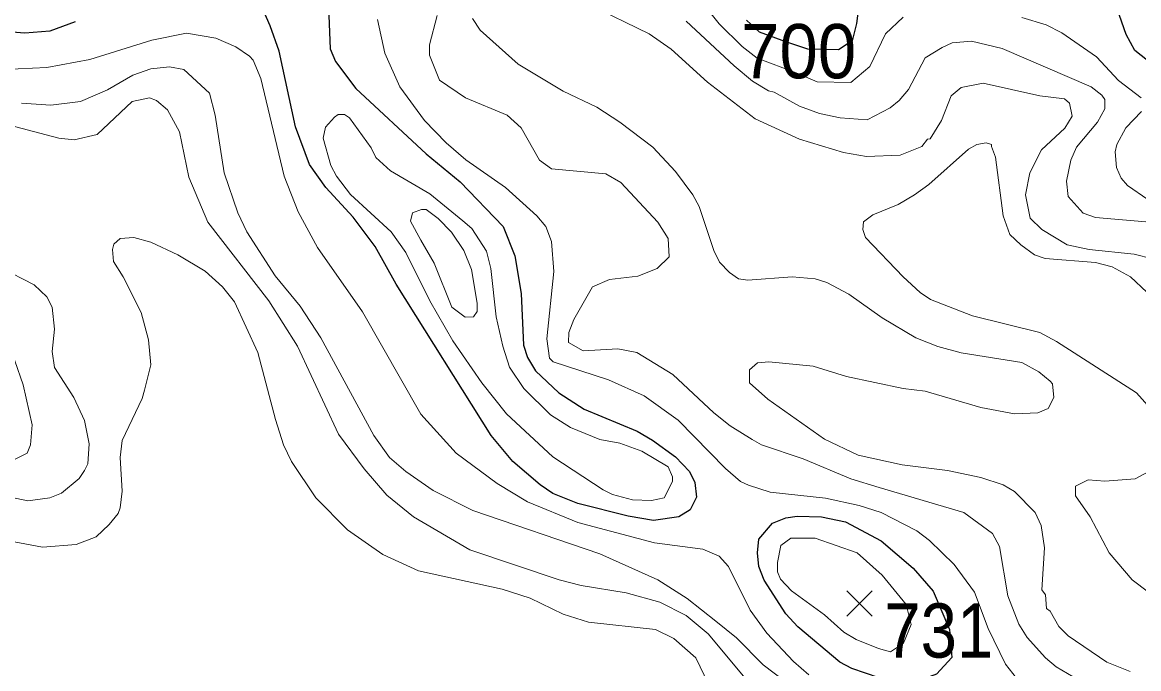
# Model space of a CAD drawing. Extents: x 423 to 448.8, y 7456.3 to 7484.
# Drawn here: x 432.377 to 434.022, y 7463.168 to 7464.12 of the extents above; entities that cross this region are included whole.
import ezdxf
from ezdxf.enums import TextEntityAlignment as Align

# ---------------------------------------------------------------- set-up
doc = ezdxf.new("R2010")
doc.units = 0
doc.header["$LTSCALE"] = 0.032
for name, color, linetype, lineweight in [('1', 7, 'Continuous', 25), ('2', 7, 'Continuous', 13), ('21', 7, 'Continuous', 25)]:
    doc.layers.add(name, color=color, linetype=linetype, lineweight=lineweight)
doc.layers.add('61', color=7, linetype='Continuous')

msp = doc.modelspace()

# ---------------------------------------------------------------- linework, layer by layer
at = {"layer": '1'}
for points in [[(434.035, 7464.0639), (434.0164, 7464.0785), (434.004, 7464.1025), (433.987, 7464.1497), (433.9777, 7464.1644), (433.9492, 7464.1861), (433.929, 7464.1923), (433.9074, 7464.193), (433.8656, 7464.1915), (433.8022, 7464.1806)], [(433.6127, 7464.1691), (433.6063, 7464.1187), (433.5998, 7464.0928), (433.5797, 7464.0798), (433.5344, 7464.0805), (433.502, 7464.0913), (433.4632, 7464.1058), (433.4441, 7464.1234)], [(432.8276, 7464.1551), (432.8307, 7464.0809), (432.8385, 7464.0623), (432.8686, 7464.0228), (432.9723, 7463.9262), (433.0225, 7463.8852), (433.0859, 7463.8195), (433.103, 7463.7761), (433.1123, 7463.7205), (433.1154, 7463.6447), (433.1215, 7463.6261), (433.1331, 7463.6067), (433.1679, 7463.5742), (433.2051, 7463.5503), (433.2832, 7463.5178), (433.3056, 7463.5047), (433.3396, 7463.4799), (433.3605, 7463.4582), (433.3683, 7463.442), (433.3706, 7463.4204), (433.3613, 7463.4018), (433.3443, 7463.3917), (433.3072, 7463.3863), (433.2701, 7463.3925), (433.1958, 7463.4111), (433.1587, 7463.4257), (433.1401, 7463.4389), (433.0999, 7463.4729), (433.0681, 7463.5116), (432.9282, 7463.7344), (432.8972, 7463.7901), (432.8647, 7463.8333), (432.8245, 7463.8767), (432.8005, 7463.9107), (432.7797, 7463.9664), (432.7557, 7464.0778), (432.7425, 7464.1149), (432.7317, 7464.1396)], [(432.4548, 7464.1211), (432.4177, 7464.1072)], [(432.4177, 7464.1072), (432.3806, 7464.1041), (432.362, 7464.1056)]]:
    msp.add_lwpolyline(points, dxfattribs=at)
msp.add_lwpolyline([(433.4827, 7463.3824), (433.5021, 7463.3902), (433.5191, 7463.3925), (433.5547, 7463.3917), (433.5903, 7463.384), (433.6429, 7463.3561), (433.69, 7463.3159), (433.7194, 7463.2819), (433.7434, 7463.2253), (433.7471, 7463.1845), (433.7245, 7463.1598), (433.7016, 7463.1512), (433.68, 7463.1488), (433.6398, 7463.1543), (433.5995, 7463.1682), (433.5817, 7463.1775), (433.5199, 7463.2293), (433.5021, 7463.2486), (433.4704, 7463.2982), (433.4626, 7463.3183), (433.4603, 7463.3384), (433.4626, 7463.3585)], close=True, dxfattribs=at)
at = {"layer": '2'}
for points in [[(433.6753, 7464.128), (433.649, 7464.1033), (433.6258, 7464.0553), (433.5978, 7464.0316), (433.5483, 7464.0323), (433.5175, 7464.0458), (433.4598, 7464.0672), (433.4379, 7464.0847), (433.4038, 7464.118), (433.3474, 7464.1891)], [(433.212, 7464.1466), (433.301, 7464.1033), (433.3334, 7464.0808), (433.3868, 7464.0321), (433.4572, 7463.978), (433.5222, 7463.9479), (433.5872, 7463.9285), (433.6212, 7463.9223), (433.6707, 7463.9246), (433.7024, 7463.937), (433.7109, 7463.9478), (433.7148, 7463.9486), (433.7318, 7463.9757), (433.7457, 7464.012), (433.7604, 7464.0244), (433.7929, 7464.0306), (433.8764, 7464.012), (433.9128, 7464.0074), (433.9205, 7464.0012), (433.9244, 7463.9819), (433.9136, 7463.9641), (433.8788, 7463.9324), (433.8617, 7463.8984), (433.8555, 7463.8659), (433.8625, 7463.8318), (433.8795, 7463.8148), (433.9167, 7463.7924), (433.9492, 7463.7854), (434.0157, 7463.7784), (434.0427, 7463.7715)], [(433.2035, 7463.6361), (433.1819, 7463.6485), (433.1826, 7463.6632), (433.1896, 7463.6825), (433.2174, 7463.7305), (433.2422, 7463.7413), (433.284, 7463.746), (433.3126, 7463.7575), (433.3303, 7463.7746), (433.3288, 7463.8016), (433.3134, 7463.8257), (433.2592, 7463.8844), (433.2368, 7463.8968), (433.1571, 7463.9045), (433.1393, 7463.9169), (433.1123, 7463.9649), (433.0914, 7463.9834), (433.0303, 7464.0089), (432.9916, 7464.0352), (432.9769, 7464.0716), (432.9769, 7464.0871), (432.9885, 7464.1304)], [(432.9003, 7464.1242), (432.9111, 7464.0747), (432.9336, 7464.0252), (432.9699, 7463.9757), (433.0016, 7463.9424), (433.0304, 7463.9178), (433.0304, 7463.9175), (433.0891, 7463.8767), (433.1355, 7463.8349), (433.1486, 7463.8195), (433.1571, 7463.797), (433.1602, 7463.7529), (433.1501, 7463.6539), (433.154, 7463.6253), (433.1594, 7463.6199), (433.2407, 7463.5936), (433.2933, 7463.5696), (433.3435, 7463.534), (433.4131, 7463.4629), (433.4355, 7463.4436), (433.4472, 7463.4381), (433.4789, 7463.4281), (433.5609, 7463.4188), (433.6104, 7463.408), (433.6429, 7463.3979), (433.6955, 7463.3708), (433.714, 7463.3569), (433.7504, 7463.3214), (433.7802, 7463.2807), (433.8006, 7463.227), (433.8261, 7463.1744)], [(434.0095, 7463.1635), (433.9755, 7463.1775), (433.9182, 7463.2162), (433.9043, 7463.2301), (433.8919, 7463.2525), (433.8865, 7463.2564), (433.8849, 7463.2765), (433.8795, 7463.2842), (433.8834, 7463.3461), (433.8787, 7463.3786), (433.8695, 7463.3979), (433.8393, 7463.4288), (433.8223, 7463.4389), (433.7898, 7463.4497), (433.7403, 7463.4598), (433.6738, 7463.4683), (433.6088, 7463.4822), (433.5593, 7463.5062), (433.4758, 7463.565), (433.4487, 7463.589), (433.4487, 7463.6083), (433.4603, 7463.6183), (433.4773, 7463.6199), (433.5423, 7463.6137), (433.5918, 7463.5982), (433.6753, 7463.5804), (433.7078, 7463.5766), (433.7898, 7463.5526), (433.8393, 7463.5433), (433.8734, 7463.5449), (433.8888, 7463.551), (433.8973, 7463.5673), (433.895, 7463.5874), (433.8919, 7463.5913), (433.8749, 7463.6052), (433.8502, 7463.6191), (433.7604, 7463.633), (433.7264, 7463.6423), (433.6939, 7463.6555), (433.6444, 7463.6849), (433.5949, 7463.7197), (433.5624, 7463.7367), (433.5454, 7463.7421), (433.5114, 7463.7452), (433.4464, 7463.7405), (433.4325, 7463.7421), (433.4193, 7463.7514), (433.4046, 7463.7669), (433.3961, 7463.7839), (433.3744, 7463.8489), (433.3652, 7463.8659), (433.3396, 7463.9006), (433.3064, 7463.9362), (433.2577, 7463.9733), (433.2236, 7463.995), (433.1741, 7464.019), (433.1076, 7464.0584), (433.0519, 7464.1087), (433.0403, 7464.1258)], [(433.3551, 7464.1219), (433.4262, 7464.0561), (433.4532, 7464.0337), (433.4765, 7464.0194), (433.485, 7464.0174), (433.5222, 7463.9966), (433.5516, 7463.9857), (433.5825, 7463.9795), (433.6219, 7463.9765), (433.656, 7463.9942), (433.6692, 7464.0051), (433.6831, 7464.0213), (433.7078, 7464.0677), (433.7326, 7464.0832), (433.7473, 7464.0901), (433.7759, 7464.0925), (433.8208, 7464.0816), (433.9522, 7464.0252), (433.9677, 7464.0128), (433.9724, 7464.0066), (433.9724, 7463.9927), (433.9615, 7463.9733), (433.9305, 7463.9362), (433.922, 7463.9169), (433.9159, 7463.886), (433.9182, 7463.8635), (433.9406, 7463.8388), (433.9584, 7463.8326), (434.0327, 7463.8264)], [(434.0257, 7464.0089), (433.9925, 7464.0345), (433.9599, 7464.0693), (433.9089, 7464.1049), (433.8857, 7464.1164), (433.8502, 7464.1273)], [(433.5361, 7463.1589), (433.5137, 7463.1782), (433.4742, 7463.22), (433.4495, 7463.254), (433.4178, 7463.3183), (433.4038, 7463.3337), (433.3799, 7463.3438), (433.3087, 7463.353), (433.1958, 7463.3832), (433.1215, 7463.4134), (433.0766, 7463.4405), (433.0163, 7463.4853), (432.9645, 7463.5426), (432.8786, 7463.6934), (432.8121, 7463.7885), (432.7835, 7463.8411), (432.7627, 7463.8937), (432.7286, 7464.0376), (432.717, 7464.0646), (432.7116, 7464.0701), (432.6915, 7464.0839), (432.6621, 7464.0971), (432.6188, 7464.1041), (432.5678, 7464.094), (432.4765, 7464.0654), (432.4131, 7464.0538), (432.3496, 7464.0507)], [(432.3759, 7464.0012), (432.4192, 7463.9981), (432.4626, 7464.0035), (432.5028, 7464.0205), (432.5399, 7464.0422), (432.5662, 7464.0515), (432.5941, 7464.0546), (432.6149, 7464.0507), (432.6528, 7464.0159), (432.6613, 7463.9834), (432.6745, 7463.8984), (432.6946, 7463.8396), (432.7077, 7463.8117), (432.7495, 7463.7468), (432.7866, 7463.7019), (432.8168, 7463.6555), (432.8949, 7463.5116), (432.9181, 7463.4791), (432.9421, 7463.4582), (432.9823, 7463.4304), (433.0411, 7463.401), (433.2283, 7463.3368), (433.3134, 7463.2989), (433.3567, 7463.2711), (433.3992, 7463.2378), (433.4294, 7463.213), (433.4688, 7463.1736), (433.5176, 7463.1365)], [(432.3388, 7463.9734), (432.4308, 7463.9494), (432.4533, 7463.9471), (432.4873, 7463.9548), (432.5391, 7464.0035), (432.5647, 7464.0089), (432.5747, 7464.0051), (432.5909, 7463.9912), (432.6087, 7463.9587), (432.6226, 7463.8922), (432.6505, 7463.8257), (432.7402, 7463.7096), (432.7827, 7463.6431), (432.8431, 7463.5132), (432.881, 7463.4621), (432.9143, 7463.4234), (432.9537, 7463.3917), (433.0225, 7463.3515), (433.0365, 7463.343), (433.168, 7463.2989), (433.2004, 7463.2904), (433.267, 7463.2795), (433.3165, 7463.2656), (433.3551, 7463.2463), (433.3876, 7463.2193), (433.4618, 7463.1303)], [(434.0358, 7463.8589), (434.0056, 7463.8798), (433.9963, 7463.8906), (433.9893, 7463.9061), (433.9878, 7463.9293), (433.9901, 7463.9401), (434.0033, 7463.9649), (434.0265, 7463.9888)], [(434.0342, 7463.7227), (434.0102, 7463.7452), (433.9832, 7463.7599), (433.9584, 7463.7661), (433.8842, 7463.7722), (433.8687, 7463.7777), (433.8486, 7463.7924), (433.8323, 7463.8078), (433.8223, 7463.8349), (433.8114, 7463.9216), (433.8052, 7463.937), (433.8052, 7463.9401), (433.7975, 7463.9424), (433.7836, 7463.9401), (433.7713, 7463.9331), (433.7132, 7463.8813), (433.6916, 7463.8658), (433.6676, 7463.8519), (433.6305, 7463.8365), (433.6166, 7463.8264), (433.6158, 7463.8148), (433.6196, 7463.8032), (433.6753, 7463.7452), (433.7001, 7463.722), (433.7156, 7463.7119), (433.7774, 7463.6879), (433.8764, 7463.6632), (433.9012, 7463.6501), (434.0188, 7463.5743), (434.0396, 7463.5511)], [(433.3884, 7463.145), (433.3698, 7463.1836), (433.3373, 7463.2123), (433.3103, 7463.2254), (433.2113, 7463.2362), (433.1741, 7463.2479), (433.1254, 7463.2718), (433.0844, 7463.285), (432.9607, 7463.312), (432.9081, 7463.336), (432.8562, 7463.3724), (432.8098, 7463.4196), (432.7735, 7463.473), (432.7619, 7463.4977), (432.7503, 7463.5348), (432.724, 7463.6338), (432.6899, 7463.7081), (432.6721, 7463.7305), (432.6466, 7463.7537), (432.6064, 7463.7777), (432.5662, 7463.7962), (432.5415, 7463.8032), (432.5213, 7463.8016), (432.512, 7463.7931), (432.5097, 7463.7854), (432.5113, 7463.7676), (432.5259, 7463.7452), (432.5522, 7463.6926), (432.5631, 7463.6524), (432.5662, 7463.6153), (432.5569, 7463.5781), (432.5538, 7463.5658), (432.5244, 7463.5039), (432.5213, 7463.4791), (432.5244, 7463.4296), (432.5213, 7463.4049), (432.5182, 7463.3964), (432.5051, 7463.3801), (432.4858, 7463.3623), (432.4564, 7463.3507), (432.4069, 7463.3468), (432.3574, 7463.3561)], [(432.3403, 7463.4242), (432.3852, 7463.4149), (432.4177, 7463.4196), (432.4347, 7463.4265), (432.461, 7463.4482), (432.4687, 7463.4598), (432.4734, 7463.4698), (432.4757, 7463.4993), (432.4687, 7463.5333), (432.4532, 7463.5673), (432.4246, 7463.6114), (432.4208, 7463.6354), (432.4246, 7463.6679), (432.4208, 7463.7004), (432.413, 7463.7158), (432.3945, 7463.7336), (432.345, 7463.7591)], [(432.3604, 7463.4737), (432.3844, 7463.4853), (432.3891, 7463.4977), (432.3914, 7463.5271), (432.3782, 7463.5859), (432.3535, 7463.657)], [(433.9259, 7463.1558), (433.9004, 7463.1705), (433.8849, 7463.1837), (433.8578, 7463.2138), (433.8455, 7463.2332), (433.8293, 7463.2749), (433.8169, 7463.3477), (433.8068, 7463.367), (433.7643, 7463.3979), (433.6398, 7463.435), (433.598, 7463.4474), (433.5276, 7463.4768), (433.4665, 7463.4977), (433.4526, 7463.5054), (433.4201, 7463.5255), (433.3961, 7463.5449), (433.3358, 7463.6013), (433.2824, 7463.6338), (433.2546, 7463.6392), (433.2035, 7463.6361)], [(434.0497, 7463.4652), (434.0172, 7463.4474), (433.9724, 7463.4443), (433.9476, 7463.4459), (433.929, 7463.4366), (433.929, 7463.4227), (433.9507, 7463.3917), (433.9785, 7463.3384), (434.0125, 7463.2989), (434.0365, 7463.2803)], [(433.8261, 7463.1744), (433.8586, 7463.1334)]]:
    msp.add_lwpolyline(points, dxfattribs=at)
for points in [[(432.891, 7463.9354), (432.8593, 7463.9795), (432.8516, 7463.9842), (432.8423, 7463.9842), (432.8369, 7463.9803), (432.8237, 7463.9656), (432.8206, 7463.9494), (432.8315, 7463.9092), (432.84, 7463.8937), (432.8609, 7463.8666), (432.9204, 7463.8117), (432.9421, 7463.7808), (432.9776, 7463.7096), (433.0117, 7463.6508), (433.0542, 7463.589), (433.0906, 7463.5433), (433.1587, 7463.4799), (433.2329, 7463.4311), (433.2469, 7463.4242), (433.2762, 7463.4165), (433.3041, 7463.4157), (433.3227, 7463.4196), (433.335, 7463.4436), (433.335, 7463.4505), (433.3288, 7463.4652), (433.2901, 7463.4884), (433.2577, 7463.5), (433.2283, 7463.5054), (433.185, 7463.5232), (433.1556, 7463.5418), (433.1161, 7463.5804), (433.0952, 7463.6122), (433.0852, 7463.6431), (433.0751, 7463.6864), (433.0674, 7463.7576), (433.0612, 7463.7831), (433.0396, 7463.8164), (433.0264, 7463.8279), (432.9777, 7463.8674), (432.9197, 7463.9014), (432.898, 7463.9208)], [(432.9645, 7463.7994), (432.949, 7463.8272), (432.9521, 7463.8396), (432.9653, 7463.8442), (432.9722, 7463.8442), (432.9901, 7463.8311), (433.0094, 7463.8109), (433.0279, 7463.7838), (433.0388, 7463.756), (433.0473, 7463.7065), (433.0473, 7463.6942), (433.0419, 7463.6864), (433.0295, 7463.6856), (433.0102, 7463.7003), (432.9838, 7463.7653)], [(433.6441, 7463.3057), (433.6795, 7463.2622), (433.687, 7463.233), (433.6755, 7463.2052), (433.6563, 7463.1928), (433.639, 7463.1976), (433.6057, 7463.2107), (433.5879, 7463.2215), (433.5593, 7463.2471), (433.5106, 7463.2827), (433.4944, 7463.2997), (433.4897, 7463.3105), (433.4897, 7463.3244), (433.4951, 7463.3492), (433.5098, 7463.36), (433.5454, 7463.36), (433.6072, 7463.3383)]]:
    msp.add_lwpolyline(points, close=True, dxfattribs=at)
at = {"layer": '21'}
for p, q in [((433.5919, 7463.2825), (433.6294, 7463.245)), ((433.6294, 7463.2825), (433.5919, 7463.245))]:
    msp.add_line(p, q, dxfattribs=at)

# ---------------------------------------------------------------- texts
at = {"layer": '61'}
for s, width, p in [('700', 0.95, (433.5211, 7464.0377)), ('731', 0.9, (433.7276, 7463.1841))]:
    msp.add_text(s, height=0.08, dxfattribs=dict(at, width=width)).set_placement(p, align=Align.CENTER)

doc.saveas('drawing.dxf')
